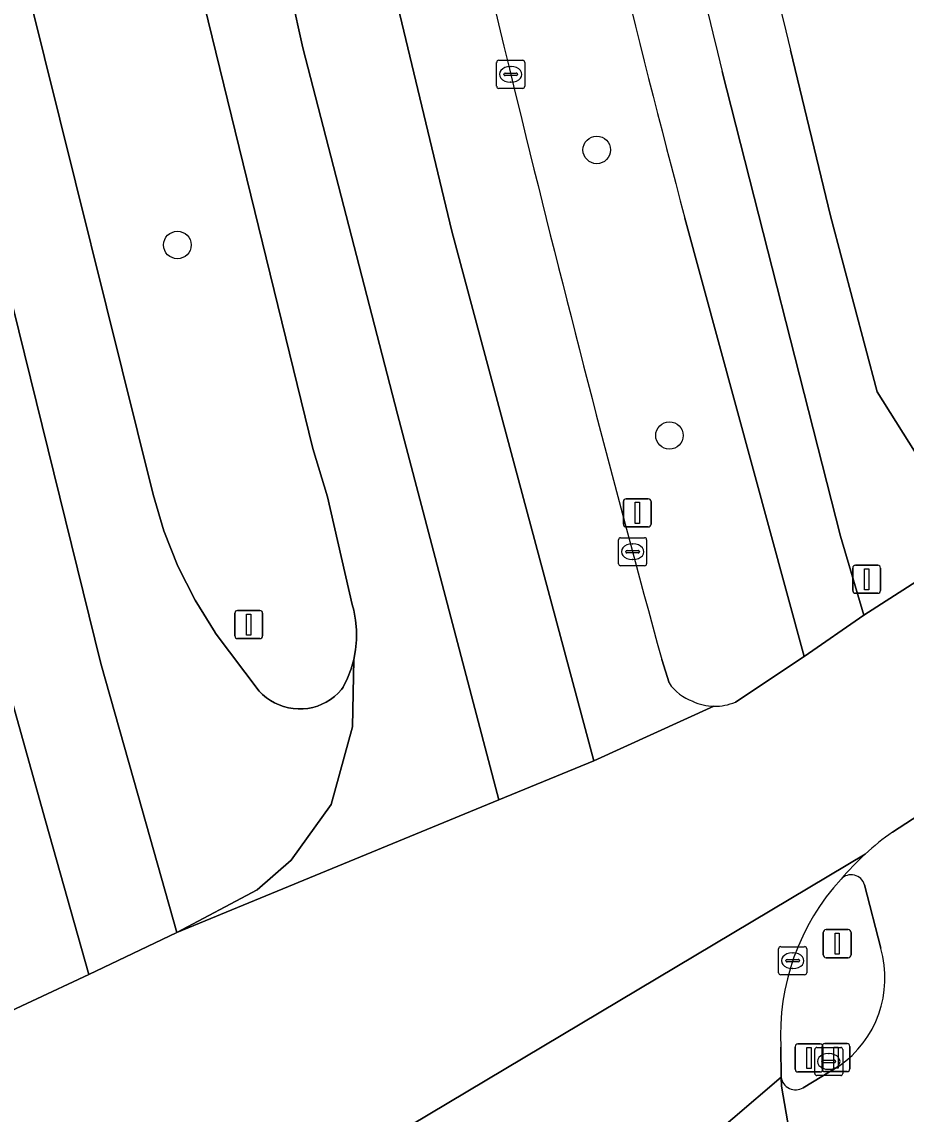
# Model space of a CAD drawing. Extents: x 158031 to 159244, y 380104 to 381214.
# Drawn here: x 159014.41 to 159045.92, y 381112.53 to 381151.44 of the extents above; entities that cross this region are included whole.
import ezdxf

# ---------------------------------------------------------------- set-up
doc = ezdxf.new("R2010")
doc.units = 0
for name, color, linetype in [('IMGEO_Berm_groen', 7, 'Continuous'), ('IMGEO_Boom', 7, 'Continuous'), ('IMGEO_Brandkraan', 7, 'Continuous'), ('IMGEO_Drukknoppaal', 7, 'Continuous'), ('IMGEO_Fietspad_gesloten', 7, 'Continuous'), ('IMGEO_Kolk', 7, 'Continuous'), ('IMGEO_Lichtmast', 7, 'Continuous'), ('IMGEO_Rijbaan_lokaal_gesloten', 7, 'Continuous'), ('IMGEO_Rijbaan_regionaal_gesloten', 7, 'Continuous'), ('IMGEO_Verkeerseiland_gesloten', 7, 'Continuous'), ('IMGEO_Verkeersregelinstallatiepaal', 7, 'Continuous'), ('IMGEO_Voetpad_open', 7, 'Continuous')]:
    doc.layers.add(name, color=color, linetype=linetype)

msp = doc.modelspace()

# ---------------------------------------------------------------- linework, layer by layer
at = {"layer": 'IMGEO_Berm_groen'}
for points in [[(159014.658, 381152.423), (159019.092, 381134.601), (159019.475, 381133.302), (159019.973, 381132.043), (159020.582, 381130.833), (159021.296, 381129.682), (159021.303, 381129.672), (159022.866, 381127.599), (159022.989, 381127.475), (159023.123, 381127.363), (159023.266, 381127.263), (159023.417, 381127.177), (159023.576, 381127.104), (159023.74, 381127.046), (159023.909, 381127.002), (159024.082, 381126.974), (159024.256, 381126.962), (159024.43, 381126.965), (159024.603, 381126.983), (159024.775, 381127.017), (159024.942, 381127.066), (159025.104, 381127.13), (159025.26, 381127.209), (159025.409, 381127.3), (159025.548, 381127.405), (159025.678, 381127.522), (159025.797, 381127.65), (159025.866, 381127.736), (159026.019, 381128.054), (159026.142, 381128.385), (159026.236, 381128.725), (159026.298, 381129.072), (159026.33, 381129.424), (159026.33, 381129.777), (159026.298, 381130.128), (159026.235, 381130.476), (159026.184, 381130.677), (159025.301, 381134.518), (159024.785, 381136.239), (159019.94, 381155.999)], [(159041.799, 381150.436), (159043.231, 381144.526), (159044.884, 381138.26), (159048.07, 381133.196)], [(159039.838, 381127.208), (159042.289, 381128.833), (159038.038, 381144.445)], [(159037.211, 381128.727), (159037.474, 381127.888)]]:
    msp.add_lwpolyline(points, dxfattribs=at)
for centre, radius, start, end in [((159710.021, 381313.155), 687.748, 189.956364, 193.685797), ((159585.259, 381283.816), 569.478, 191.20279, 193.86422), ((159506.051, 381268.678), 484.221, 192.43312, 194.86617), ((159740.129, 381321.248), 728.806, 193.803759, 195.317017), ((159038.838, 381128.776), 1.627, 213.0568, 251.2216), ((159039.108, 381128.904), 1.848, 244.5504, 268.9096), ((159039.106, 381128.893), 1.837, 268.9816, 293.4942)]:
    msp.add_arc(centre, radius, start, end, dxfattribs=at)
at = {"layer": 'IMGEO_Boom'}
for centre in [(159034.895, 381146.877), (159019.952, 381143.491), (159037.485, 381136.705)]:
    msp.add_circle(centre, 0.489, dxfattribs=at)
at = {"layer": 'IMGEO_Brandkraan'}
for p, q in [((159042.738, 381114.902), (159043.59, 381114.902)), ((159042.663, 381113.976), (159042.663, 381114.828)), ((159043.151, 381114.682), (159043.176, 381114.682)), ((159043.664, 381114.828), (159043.664, 381113.976)), ((159042.922, 381114.396), (159042.922, 381114.408)), ((159043.36, 381114.359), (159042.962, 381114.359)), ((159042.965, 381114.445), (159043.363, 381114.445)), ((159043.174, 381114.122), (159043.149, 381114.122)), ((159043.406, 381114.408), (159043.406, 381114.396)), ((159043.59, 381113.902), (159042.738, 381113.902))]:
    msp.add_line(p, q, dxfattribs=at)
for points in [[(159042.738, 381114.902), (159043.59, 381114.902)], [(159042.663, 381113.976), (159042.663, 381114.828)], [(159043.664, 381114.828), (159043.664, 381113.976)], [(159043.59, 381113.902), (159042.738, 381113.902)]]:
    msp.add_lwpolyline(points, dxfattribs=at)
for centre, radius, start, end in [((159042.74, 381114.826), 0.0765, 91.552, 178.448), ((159042.74, 381114.826), 0.0765, 91.552, 178.448), ((159043.588, 381114.826), 0.0765, 1.552, 88.448), ((159043.588, 381114.826), 0.0765, 1.552, 88.448), ((159042.962, 381114.405), 0.0403, 85.8775, 175.7526), ((159042.959, 381114.395), 0.0366, 178.938, 274.7102), ((159043.363, 381114.402), 0.043, 264.8664, 352.4533), ((159043.367, 381114.407), 0.0386, 1.7309, 96.639), ((159042.74, 381113.978), 0.0765, 181.552, 268.448), ((159042.74, 381113.978), 0.0765, 181.552, 268.448), ((159043.588, 381113.978), 0.0765, 271.552, 358.448), ((159043.588, 381113.978), 0.0765, 271.552, 358.448)]:
    msp.add_arc(centre, radius, start, end, dxfattribs=at)
for centre, major_axis, ratio, start_param, end_param in [((159043.15, 381114.402), (-0.387, 0.002), 0.722429, 4.712389, 7.853982), ((159043.175, 381114.402), (-0.39, 0.002), 0.717154, 1.570796, 4.712389)]:
    msp.add_ellipse(centre, major_axis=major_axis, ratio=ratio, start_param=start_param, end_param=end_param, dxfattribs=at)
at = {"layer": 'IMGEO_Drukknoppaal'}
for p, q in [((159042.925, 381114.139), (159042.925, 381114.939)), ((159042.925, 381114.939), (159042.925, 381114.139)), ((159043.025, 381115.039), (159043.815, 381115.039)), ((159043.815, 381115.039), (159043.025, 381115.039)), ((159043.915, 381114.939), (159043.915, 381114.139)), ((159043.915, 381114.139), (159043.915, 381114.939)), ((159043.815, 381114.039), (159043.025, 381114.039)), ((159043.025, 381114.039), (159043.815, 381114.039))]:
    msp.add_line(p, q, dxfattribs=at)
msp.add_lwpolyline([(159043.345, 381114.914), (159043.495, 381114.914), (159043.495, 381114.164), (159043.345, 381114.164), (159043.345, 381114.914)], dxfattribs=at)
for centre, start, end in [((159043.025, 381114.939), 90, 180), ((159043.025, 381114.939), 90, 180), ((159043.815, 381114.939), 0, 90), ((159043.815, 381114.939), 360, 90), ((159043.025, 381114.139), 180, 270), ((159043.025, 381114.139), 180, 270), ((159043.815, 381114.139), 270, 0), ((159043.815, 381114.139), 270, 0)]:
    msp.add_arc(centre, 0.1, start, end, dxfattribs=at)
at = {"layer": 'IMGEO_Fietspad_gesloten'}
for points in [[(159038.038, 381144.445), (159042.289, 381128.833), (159044.413, 381130.3), (159043.58, 381133.117), (159039.366, 381149.673)], [(159046.621, 381123.341), (159045.432, 381122.573)], [(159044.438, 381120.696), (159045.014, 381118.433)], [(159043.523, 381114.237), (159042.256, 381113.468)], [(159041.465, 381113.841), (159041.484, 381113.523), (159041.749, 381111.937), (159042.145, 381110.532), (159043.085, 381107.2)]]:
    msp.add_lwpolyline(points, dxfattribs=at)
for centre, radius, start, end in [((159688.515, 381308.585), 668.317, 189.898595, 193.755516), ((159506.051, 381268.678), 484.221, 192.43312, 194.86617), ((159051.252, 381114.36), 10.066, 125.3211, 132.4016), ((159051.198, 381114.459), 9.957, 132.5582, 139.7216), ((159043.963, 381120.56), 0.494, 16.016, 137.0755), ((159041.355, 381117.37), 3.811, 304.6845, 16.1913), ((159041.983, 381113.914), 0.523, 188.0465, 301.4606)]:
    msp.add_arc(centre, radius, start, end, dxfattribs=at)
at = {"layer": 'IMGEO_Kolk'}
for p, q in [((159031.33, 381149.146), (159031.33, 381149.998)), ((159031.405, 381150.072), (159032.257, 381150.072)), ((159032.331, 381149.998), (159032.331, 381149.146)), ((159031.589, 381149.566), (159031.589, 381149.578)), ((159032.027, 381149.529), (159031.629, 381149.529)), ((159031.632, 381149.615), (159032.03, 381149.615)), ((159031.818, 381149.852), (159031.843, 381149.852)), ((159032.073, 381149.578), (159032.073, 381149.566)), ((159031.841, 381149.292), (159031.816, 381149.292)), ((159032.257, 381149.072), (159031.405, 381149.072)), ((159035.673, 381132.137), (159035.673, 381132.989)), ((159035.748, 381133.063), (159036.6, 381133.063)), ((159036.161, 381132.843), (159036.186, 381132.843)), ((159036.674, 381132.989), (159036.674, 381132.137)), ((159035.932, 381132.557), (159035.932, 381132.569)), ((159036.37, 381132.52), (159035.972, 381132.52)), ((159035.975, 381132.606), (159036.373, 381132.606)), ((159036.416, 381132.569), (159036.416, 381132.557)), ((159036.6, 381132.063), (159035.748, 381132.063)), ((159036.184, 381132.283), (159036.159, 381132.283)), ((159041.378, 381117.566), (159041.378, 381118.418)), ((159041.453, 381118.492), (159042.305, 381118.492)), ((159042.379, 381118.418), (159042.379, 381117.566)), ((159041.68, 381118.035), (159042.078, 381118.035)), ((159041.866, 381118.272), (159041.891, 381118.272)), ((159041.637, 381117.986), (159041.637, 381117.998)), ((159042.075, 381117.949), (159041.677, 381117.949)), ((159041.889, 381117.712), (159041.864, 381117.712)), ((159042.121, 381117.998), (159042.121, 381117.986)), ((159042.305, 381117.492), (159041.453, 381117.492))]:
    msp.add_line(p, q, dxfattribs=at)
for points in [[(159031.33, 381149.146), (159031.33, 381149.998)], [(159031.405, 381150.072), (159032.257, 381150.072)], [(159032.331, 381149.998), (159032.331, 381149.146)], [(159032.257, 381149.072), (159031.405, 381149.072)], [(159035.673, 381132.137), (159035.673, 381132.989)], [(159035.748, 381133.063), (159036.6, 381133.063)], [(159036.674, 381132.989), (159036.674, 381132.137)], [(159036.6, 381132.063), (159035.748, 381132.063)], [(159041.378, 381117.566), (159041.378, 381118.418)], [(159041.453, 381118.492), (159042.305, 381118.492)], [(159042.379, 381118.418), (159042.379, 381117.566)], [(159042.305, 381117.492), (159041.453, 381117.492)]]:
    msp.add_lwpolyline(points, dxfattribs=at)
for centre, radius, start, end in [((159031.407, 381149.996), 0.0765, 91.552, 178.448), ((159031.407, 381149.996), 0.0765, 91.552, 178.448), ((159032.255, 381149.996), 0.0765, 1.552, 88.448), ((159032.255, 381149.996), 0.0765, 1.552, 88.448), ((159031.629, 381149.575), 0.0403, 85.8775, 175.7526), ((159031.626, 381149.565), 0.0366, 178.938, 274.7102), ((159032.03, 381149.572), 0.043, 264.8664, 352.4533), ((159032.034, 381149.577), 0.0386, 1.7309, 96.639), ((159031.407, 381149.148), 0.0765, 181.552, 268.448), ((159031.407, 381149.148), 0.0765, 181.552, 268.448), ((159032.255, 381149.148), 0.0765, 271.552, 358.448), ((159032.255, 381149.148), 0.0765, 271.552, 358.448), ((159035.75, 381132.987), 0.0765, 91.552, 178.448), ((159035.75, 381132.987), 0.0765, 91.552, 178.448), ((159036.598, 381132.987), 0.0765, 1.552, 88.448), ((159036.598, 381132.987), 0.0765, 1.552, 88.448), ((159035.972, 381132.566), 0.0403, 85.8775, 175.7526), ((159035.969, 381132.556), 0.0366, 178.938, 274.7102), ((159036.373, 381132.563), 0.043, 264.8664, 352.4533), ((159036.377, 381132.568), 0.0386, 1.7309, 96.639), ((159035.75, 381132.139), 0.0765, 181.552, 268.448), ((159035.75, 381132.139), 0.0765, 181.552, 268.448), ((159036.598, 381132.139), 0.0765, 271.552, 358.448), ((159036.598, 381132.139), 0.0765, 271.552, 358.448), ((159041.455, 381118.416), 0.0765, 91.552, 178.448), ((159041.455, 381118.416), 0.0765, 91.552, 178.448), ((159042.303, 381118.416), 0.0765, 1.552, 88.448), ((159042.303, 381118.416), 0.0765, 1.552, 88.448), ((159041.677, 381117.995), 0.0403, 85.8775, 175.7526), ((159042.082, 381117.997), 0.0386, 1.7309, 96.639), ((159041.674, 381117.985), 0.0366, 178.938, 274.7102), ((159042.078, 381117.992), 0.043, 264.8664, 352.4533), ((159041.455, 381117.568), 0.0765, 181.552, 268.448), ((159041.455, 381117.568), 0.0765, 181.552, 268.448), ((159042.303, 381117.568), 0.0765, 271.552, 358.448), ((159042.303, 381117.568), 0.0765, 271.552, 358.448)]:
    msp.add_arc(centre, radius, start, end, dxfattribs=at)
for centre, major_axis, ratio, start_param, end_param in [((159031.817, 381149.572), (-0.387, 0.002), 0.722429, 4.712389, 7.853982), ((159031.842, 381149.572), (-0.39, 0.002), 0.717154, 1.570796, 4.712389), ((159036.16, 381132.563), (-0.387, 0.002), 0.722429, 4.712389, 7.853982), ((159036.185, 381132.563), (-0.39, 0.002), 0.717154, 1.570796, 4.712389), ((159041.865, 381117.992), (-0.387, 0.002), 0.722429, 4.712389, 7.853982), ((159041.89, 381117.992), (-0.39, 0.002), 0.717154, 1.570796, 4.712389)]:
    msp.add_ellipse(centre, major_axis=major_axis, ratio=ratio, start_param=start_param, end_param=end_param, dxfattribs=at)
at = {"layer": 'IMGEO_Lichtmast'}
for p, q in [((159035.944, 381134.448), (159036.734, 381134.448)), ((159036.734, 381134.448), (159035.944, 381134.448)), ((159035.844, 381133.548), (159035.844, 381134.348)), ((159035.844, 381134.348), (159035.844, 381133.548)), ((159036.834, 381134.348), (159036.834, 381133.548)), ((159036.834, 381133.548), (159036.834, 381134.348)), ((159036.734, 381133.448), (159035.944, 381133.448)), ((159035.944, 381133.448), (159036.734, 381133.448))]:
    msp.add_line(p, q, dxfattribs=at)
msp.add_lwpolyline([(159036.264, 381134.323), (159036.414, 381134.323), (159036.414, 381133.573), (159036.264, 381133.573), (159036.264, 381134.323)], dxfattribs=at)
for centre, start, end in [((159035.944, 381134.348), 90, 180), ((159035.944, 381134.348), 90, 180), ((159036.734, 381134.348), 0, 90), ((159036.734, 381134.348), 360, 90), ((159035.944, 381133.548), 180, 270), ((159035.944, 381133.548), 180, 270), ((159036.734, 381133.548), 270, 0), ((159036.734, 381133.548), 270, 0)]:
    msp.add_arc(centre, 0.1, start, end, dxfattribs=at)
at = {"layer": 'IMGEO_Rijbaan_lokaal_gesloten'}
msp.add_lwpolyline([(159050.976, 381078.604), (159048.232, 381088.598), (159045.816, 381097.19), (159044.379, 381102.334), (159043.121, 381107.056), (159043.085, 381107.2), (159042.145, 381110.532), (159041.749, 381111.937), (159041.484, 381113.523), (159041.465, 381113.841), (159034.579, 381107.95), (159034.796, 381107.742), (159035.148, 381107.356), (159035.463, 381106.939), (159035.74, 381106.496), (159035.977, 381106.029), (159036.17, 381105.544), (159036.32, 381105.043), (159036.719, 381103.616), (159036.994, 381102.633), (159038.075, 381098.772), (159039.067, 381095.227), (159049.665, 381056.684)], dxfattribs=at)
at = {"layer": 'IMGEO_Rijbaan_regionaal_gesloten'}
for points in [[(159002.939, 381200.238), (159002.738, 381201.975), (159002.609, 381203.093), (158998.631, 381202.582), (159000.493, 381188.3), (159002.607, 381176.87), (159005.036, 381164.765), (159008.5, 381148.925), (159012.773, 381131.825), (159015.258, 381122.974), (159016.794, 381117.504), (159019.929, 381118.995), (159018.552, 381123.881), (159017.226, 381128.586), (159013.673, 381142.985), (159010.434, 381156.62), (159006.746, 381174.395), (159004.452, 381187.13)], [(159018.113, 381202.28), (159017.032, 381202.117), (159014.52, 381201.742), (159016.917, 381186.964), (159018.896, 381176.344), (159021.1, 381165.543), (159024.429, 381150.512), (159027.802, 381137.461), (159031.412, 381123.722), (159034.789, 381125.119), (159029.736, 381143.984), (159025.822, 381160.276), (159022.899, 381174.136), (159021.055, 381184.622)]]:
    msp.add_lwpolyline(points, close=True, dxfattribs=at)
for points in [[(159023.567, 381203.089), (159023.461, 381203.089), (159018.113, 381202.28), (159021.055, 381184.622), (159022.899, 381174.136), (159025.822, 381160.276), (159029.736, 381143.984), (159034.789, 381125.119), (159039.073, 381127.056)], [(159010.143, 381129.084), (159012.404, 381120.606), (159013.291, 381117.583), (159013.32, 381117.474), (159013.351, 381117.305), (159013.367, 381117.135), (159013.368, 381116.963), (159013.353, 381116.792), (159013.323, 381116.624), (159013.279, 381116.458), (159013.219, 381116.297), (159013.146, 381116.142), (159013.059, 381115.995), (159012.959, 381115.855), (159012.847, 381115.725), (159012.724, 381115.606), (159016.794, 381117.504), (159015.258, 381122.974), (159012.773, 381131.825), (159008.5, 381148.925), (159005.036, 381164.765), (159002.607, 381176.87), (159000.493, 381188.3), (158998.631, 381202.582)], [(159019.94, 381155.999), (159024.785, 381136.239), (159025.301, 381134.518), (159026.184, 381130.677), (159026.235, 381130.476), (159026.298, 381130.128), (159026.33, 381129.777), (159026.33, 381129.424), (159026.298, 381129.072), (159026.236, 381128.725), (159026.189, 381126.327), (159025.429, 381123.558), (159024.012, 381121.573), (159022.795, 381120.522), (159019.929, 381118.995), (159031.412, 381123.722), (159027.802, 381137.461), (159024.429, 381150.512), (159021.1, 381165.543)], [(159013.673, 381142.985), (159017.226, 381128.586), (159018.552, 381123.881), (159019.929, 381118.995), (159022.795, 381120.522), (159024.012, 381121.573), (159025.429, 381123.558), (159026.189, 381126.327), (159026.236, 381128.725), (159026.142, 381128.385), (159026.019, 381128.054), (159025.866, 381127.736), (159025.797, 381127.65), (159025.678, 381127.522), (159025.548, 381127.405), (159025.409, 381127.3), (159025.26, 381127.209), (159025.104, 381127.13), (159024.942, 381127.066), (159024.775, 381127.017), (159024.603, 381126.983), (159024.43, 381126.965), (159024.256, 381126.962), (159024.082, 381126.974), (159023.909, 381127.002), (159023.74, 381127.046), (159023.576, 381127.104), (159023.417, 381127.177), (159023.266, 381127.263), (159023.123, 381127.363), (159022.989, 381127.475), (159022.866, 381127.599), (159021.303, 381129.672), (159021.296, 381129.682), (159020.582, 381130.833), (159019.973, 381132.043), (159019.475, 381133.302), (159019.092, 381134.601), (159014.658, 381152.423)], [(159045.432, 381122.573), (159046.621, 381123.341), (159046.811, 381123.424), (159050.725, 381125.907), (159049.772, 381129.43), (159048.78, 381133.1), (159044.413, 381130.3), (159042.289, 381128.833), (159039.838, 381127.208)], [(159037.474, 381127.888), (159037.211, 381128.727)], [(159039.073, 381127.056), (159034.789, 381125.119), (159031.412, 381123.722), (159019.929, 381118.995), (159016.794, 381117.504), (159012.724, 381115.606), (159009.911, 381114.184), (159009.08, 381113.808), (159006.782, 381112.77), (159002.023, 381110.619), (159003.067, 381106.884), (159003.935, 381103.781), (159004.875, 381100.419), (159019.13, 381106.991), (159023.33, 381108.996), (159026.913, 381111.328), (159044.464, 381121.793)], [(159044.464, 381121.793), (159026.913, 381111.328), (159023.33, 381108.996), (159019.13, 381106.991), (159004.875, 381100.419), (159005.62, 381097.753), (159007.041, 381098.439), (159007.107, 381098.464), (159007.927, 381098.724), (159008.766, 381098.91), (159009.619, 381099.021), (159010.643, 381099.053), (159010.881, 381099.045), (159011.74, 381098.965), (159012.589, 381098.808), (159013.421, 381098.577), (159013.72, 381098.474), (159015.501, 381097.701), (159024.766, 381101.838), (159024.749, 381101.908), (159024.644, 381102.448), (159024.588, 381102.996)], [(159034.579, 381107.95), (159041.465, 381113.841), (159041.456, 381114.912)]]:
    msp.add_lwpolyline(points, dxfattribs=at)
for centre, radius, start, end in [((159585.259, 381283.816), 569.478, 191.20279, 193.86422), ((159740.129, 381321.248), 728.806, 193.803759, 195.317017), ((159038.838, 381128.776), 1.627, 213.0568, 251.2216), ((159039.108, 381128.904), 1.848, 244.5504, 268.9096), ((159039.106, 381128.893), 1.837, 268.9816, 293.4942), ((159051.252, 381114.36), 10.066, 125.3211, 132.4016), ((159051.198, 381114.459), 9.957, 132.5582, 139.7216), ((159049.625, 381115.359), 8.181, 137.4078, 183.1342)]:
    msp.add_arc(centre, radius, start, end, dxfattribs=at)
at = {"layer": 'IMGEO_Verkeerseiland_gesloten'}
for points in [[(159045.014, 381118.433), (159044.438, 381120.696)], [(159041.456, 381114.912), (159041.465, 381113.841)], [(159042.256, 381113.468), (159043.523, 381114.237)]]:
    msp.add_lwpolyline(points, dxfattribs=at)
for centre, radius, start, end in [((159049.625, 381115.359), 8.181, 137.4078, 183.1342), ((159043.963, 381120.56), 0.494, 16.016, 137.0755), ((159041.355, 381117.37), 3.811, 304.6845, 16.1913), ((159041.983, 381113.914), 0.523, 188.0465, 301.4606)]:
    msp.add_arc(centre, radius, start, end, dxfattribs=at)
at = {"layer": 'IMGEO_Verkeersregelinstallatiepaal'}
for p, q in [((159044.119, 381132.082), (159044.909, 381132.082)), ((159044.909, 381132.082), (159044.119, 381132.082)), ((159044.019, 381131.182), (159044.019, 381131.982)), ((159044.019, 381131.982), (159044.019, 381131.182)), ((159045.009, 381131.982), (159045.009, 381131.182)), ((159045.009, 381131.182), (159045.009, 381131.982)), ((159044.909, 381131.082), (159044.119, 381131.082)), ((159044.119, 381131.082), (159044.909, 381131.082)), ((159022.1, 381130.469), (159022.89, 381130.469)), ((159022.89, 381130.469), (159022.1, 381130.469)), ((159022, 381129.569), (159022, 381130.369)), ((159022, 381130.369), (159022, 381129.569)), ((159022.99, 381130.369), (159022.99, 381129.569)), ((159022.99, 381129.569), (159022.99, 381130.369)), ((159022.89, 381129.469), (159022.1, 381129.469)), ((159022.1, 381129.469), (159022.89, 381129.469)), ((159042.968, 381118.199), (159042.968, 381118.999)), ((159042.968, 381118.999), (159042.968, 381118.199)), ((159043.068, 381119.099), (159043.858, 381119.099)), ((159043.858, 381119.099), (159043.068, 381119.099)), ((159043.958, 381118.999), (159043.958, 381118.199)), ((159043.958, 381118.199), (159043.958, 381118.999)), ((159043.858, 381118.099), (159043.068, 381118.099)), ((159043.068, 381118.099), (159043.858, 381118.099)), ((159041.967, 381114.129), (159041.967, 381114.929)), ((159041.967, 381114.929), (159041.967, 381114.129)), ((159042.067, 381115.029), (159042.857, 381115.029)), ((159042.857, 381115.029), (159042.067, 381115.029)), ((159042.957, 381114.929), (159042.957, 381114.129)), ((159042.957, 381114.129), (159042.957, 381114.929)), ((159042.857, 381114.029), (159042.067, 381114.029)), ((159042.067, 381114.029), (159042.857, 381114.029))]:
    msp.add_line(p, q, dxfattribs=at)
for points in [[(159044.439, 381131.957), (159044.589, 381131.957), (159044.589, 381131.207), (159044.439, 381131.207), (159044.439, 381131.957)], [(159022.42, 381130.344), (159022.57, 381130.344), (159022.57, 381129.594), (159022.42, 381129.594), (159022.42, 381130.344)], [(159043.388, 381118.974), (159043.538, 381118.974), (159043.538, 381118.224), (159043.388, 381118.224), (159043.388, 381118.974)], [(159042.387, 381114.904), (159042.537, 381114.904), (159042.537, 381114.154), (159042.387, 381114.154), (159042.387, 381114.904)]]:
    msp.add_lwpolyline(points, dxfattribs=at)
for centre, start, end in [((159044.119, 381131.982), 90, 180), ((159044.119, 381131.982), 90, 180), ((159044.909, 381131.982), 0, 90), ((159044.909, 381131.982), 360, 90), ((159044.119, 381131.182), 180, 270), ((159044.119, 381131.182), 180, 270), ((159044.909, 381131.182), 270, 0), ((159044.909, 381131.182), 270, 0), ((159022.1, 381130.369), 90, 180), ((159022.1, 381130.369), 90, 180), ((159022.89, 381130.369), 0, 90), ((159022.89, 381130.369), 360, 90), ((159022.1, 381129.569), 180, 270), ((159022.1, 381129.569), 180, 270), ((159022.89, 381129.569), 270, 0), ((159022.89, 381129.569), 270, 0), ((159043.068, 381118.999), 90, 180), ((159043.068, 381118.999), 90, 180), ((159043.858, 381118.999), 0, 90), ((159043.858, 381118.999), 360, 90), ((159043.068, 381118.199), 180, 270), ((159043.068, 381118.199), 180, 270), ((159043.858, 381118.199), 270, 0), ((159043.858, 381118.199), 270, 0), ((159042.067, 381114.929), 90, 180), ((159042.067, 381114.929), 90, 180), ((159042.857, 381114.929), 0, 90), ((159042.857, 381114.929), 360, 90), ((159042.067, 381114.129), 180, 270), ((159042.067, 381114.129), 180, 270), ((159042.857, 381114.129), 270, 0), ((159042.857, 381114.129), 270, 0)]:
    msp.add_arc(centre, 0.1, start, end, dxfattribs=at)
at = {"layer": 'IMGEO_Voetpad_open'}
for points in [[(159043.231, 381144.526), (159041.799, 381150.436)], [(159039.366, 381149.673), (159043.58, 381133.117), (159044.413, 381130.3), (159048.78, 381133.1)], [(159048.07, 381133.196), (159044.884, 381138.26), (159043.231, 381144.526)]]:
    msp.add_lwpolyline(points, dxfattribs=at)
for centre, radius, start, end in [((159710.021, 381313.155), 687.748, 189.956364, 193.685797), ((159688.515, 381308.585), 668.317, 189.898595, 193.755516)]:
    msp.add_arc(centre, radius, start, end, dxfattribs=at)

doc.saveas('drawing.dxf')
